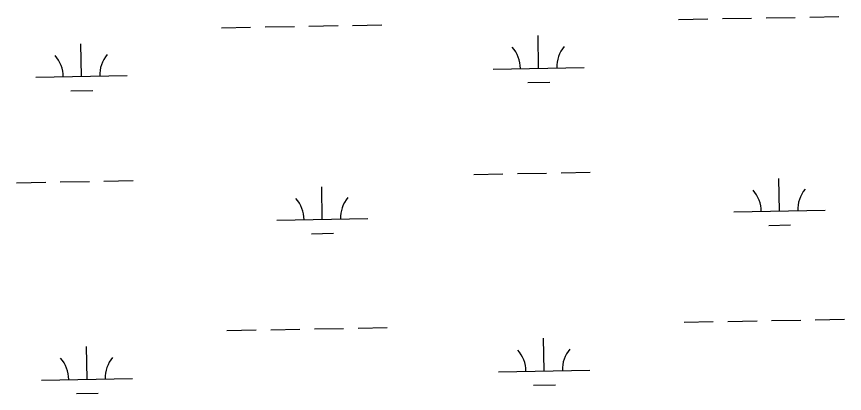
# Model space of a CAD drawing. Extents: x 3925854 to 3964121, y 224593 to 250589.
# Drawn here: x 3938189 to 3939098, y 243167 to 243581 of the extents above; entities that cross this region are included whole.
import ezdxf

# ---------------------------------------------------------------- set-up
doc = ezdxf.new("R2010")
doc.units = 0
doc.layers.add('V-WETL-SWMP', color=7, linetype='Continuous')

msp = doc.modelspace()

# ---------------------------------------------------------------- linework, layer by layer
at = {"layer": 'V-WETL-SWMP'}
for p, q in [((3938915.705, 243577.844), (3938947.7, 243578.426)), ((3938963.697, 243578.717), (3938995.692, 243579.299)), ((3939011.689, 243579.59), (3939043.684, 243580.171)), ((3939059.681, 243580.462), (3939091.676, 243581.044)), ((3938413.88, 243568.72), (3938445.874, 243569.301)), ((3938461.872, 243569.592), (3938493.867, 243570.174)), ((3938509.864, 243570.465), (3938541.859, 243571.047)), ((3938557.856, 243571.338), (3938589.851, 243571.919)), ((3938762.061, 243524.3), (3938761.406, 243560.294)), ((3938260.236, 243515.176), (3938259.581, 243551.17)), ((3938712.069, 243523.391), (3938812.053, 243525.209)), ((3938210.244, 243514.267), (3938310.228, 243516.085)), ((3938750.343, 243508.654), (3938774.339, 243509.09)), ((3938248.518, 243499.529), (3938272.514, 243499.965)), ((3938786.748, 243409.298), (3938818.742, 243409.88)), ((3938284.923, 243400.173), (3938316.917, 243400.755)), ((3938690.764, 243407.553), (3938722.758, 243408.135)), ((3938738.756, 243408.425), (3938770.75, 243409.007)), ((3939026.396, 243367.218), (3939025.742, 243403.212)), ((3938188.939, 243398.428), (3938220.933, 243399.01)), ((3938236.931, 243399.301), (3938268.925, 243399.882)), ((3938524.571, 243358.093), (3938523.917, 243394.087)), ((3938976.405, 243366.309), (3939076.388, 243368.127)), ((3938474.58, 243357.184), (3938574.563, 243359.002)), ((3939014.679, 243351.571), (3939038.675, 243352.008)), ((3938512.854, 243342.447), (3938536.85, 243342.883)), ((3938921.753, 243245.224), (3938953.748, 243245.806)), ((3938969.745, 243246.097), (3939001.74, 243246.679)), ((3939017.737, 243246.97), (3939049.732, 243247.551)), ((3939065.729, 243247.842), (3939097.724, 243248.424)), ((3938419.928, 243236.1), (3938451.923, 243236.681)), ((3938467.92, 243236.972), (3938499.915, 243237.554)), ((3938515.912, 243237.845), (3938547.907, 243238.427)), ((3938563.904, 243238.718), (3938595.899, 243239.299)), ((3938768.109, 243191.68), (3938767.454, 243227.674)), ((3938266.284, 243182.556), (3938265.629, 243218.55)), ((3938718.117, 243190.771), (3938818.101, 243192.589)), ((3938216.292, 243181.647), (3938316.276, 243183.465)), ((3938756.391, 243176.034), (3938780.387, 243176.47)), ((3938254.566, 243166.909), (3938278.562, 243167.345))]:
    msp.add_line(p, q, dxfattribs=at)
for centre, start, end in [((3938706.818, 243523.771), 0.269879, 41.813537), ((3938817.286, 243525.779), 140.269876, 181.813534), ((3938204.993, 243514.646), 0.269879, 41.813537), ((3938315.461, 243516.655), 140.269876, 181.813534), ((3939081.622, 243368.697), 140.269876, 181.813534), ((3938579.796, 243359.572), 140.269876, 181.813534), ((3938971.154, 243366.688), 0.269879, 41.813537), ((3938469.329, 243357.564), 0.269879, 41.813537), ((3938712.866, 243191.151), 0.269879, 41.813537), ((3938823.334, 243193.159), 140.269876, 181.813534), ((3938211.041, 243182.026), 0.269879, 41.813537), ((3938321.509, 243184.035), 140.269876, 181.813534)]:
    msp.add_arc(centre, 35.246, start, end, dxfattribs=at)

doc.saveas('drawing.dxf')
